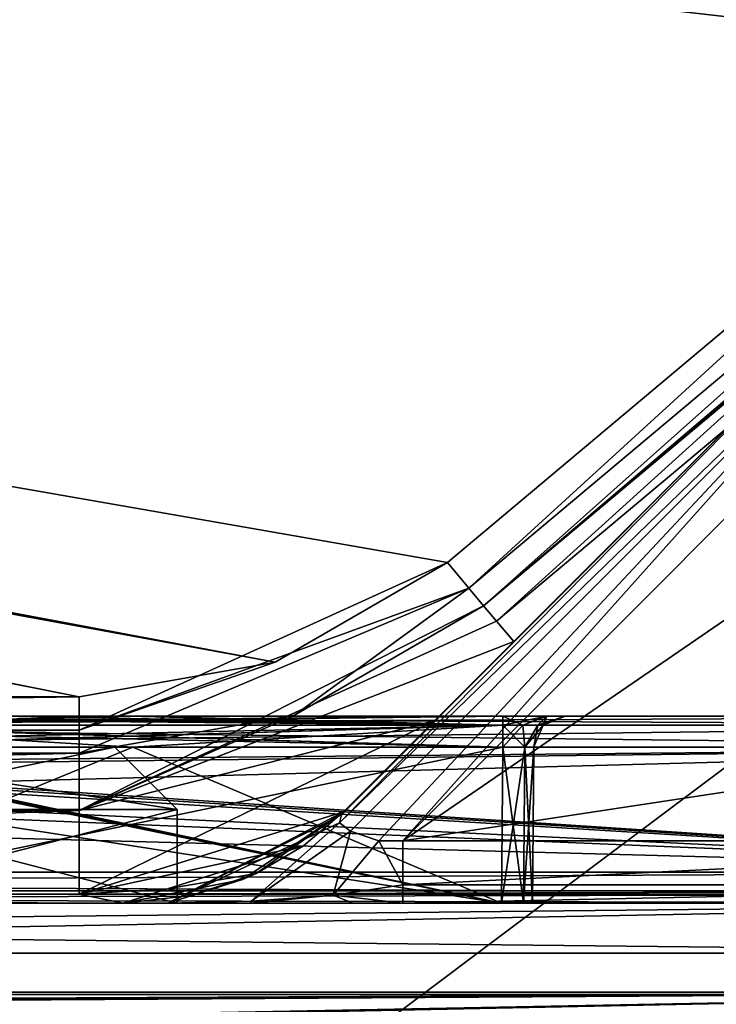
# Model space of a CAD drawing. Header units: metres. Extents: x -205 to 205, y -82 to 82.
# Tile 404 of 426: x 148 to 159, y 41 to 57. Entities that reach past the tile are written whole.
import ezdxf

# ---------------------------------------------------------------- set-up
doc = ezdxf.new("R2010")
doc.units = ezdxf.units.M
doc.layers.add('solid_PRT0003', color=7, linetype='CONTINUOUS')

msp = doc.modelspace()

# ---------------------------------------------------------------- linework, layer by layer
at = {"layer": 'solid_PRT0003'}
for points in [[(0, -75), (0, 75), (200, 75)], [(200, -75), (0, -75), (200, 75)], [(164.837662, 56.110996, 1.5), (179.536652, 59.144897, 1.5), (0, 75, 1.5)], [(155.12355, 47.959885, 1.5), (164.837662, 56.110996, 1.5), (0, 75, 1.5)], [(152.359421, 46.364033, 1.5), (155.12355, 47.959885, 1.5), (0, 75, 1.5)], [(82.463356, 59.144901, 1.5), (152.359421, 46.364033, 1.5), (0, 75, 1.5)], [(82.463356, 59.144901, 1.5), (149.216187, 45.809784, 1.5), (152.359421, 46.364033, 1.5)], [(82.463356, 59.144901, 1.5), (97.162331, 56.110996, 1.5), (149.216187, 45.809784, 1.5)], [(97.162331, 56.110996, 1.5), (112.783806, 45.809784, 1.5), (149.216187, 45.809784, 1.5)], [(155.467133, 47.550419, 1.654846), (164.837662, 56.110996, 1.5), (155.12355, 47.959885, 1.5)], [(165.181244, 55.70153, 1.654846), (164.837662, 56.110996, 1.5), (155.467133, 47.550419, 1.654846)], [(165.181244, 55.70153, 1.654846), (155.467133, 47.550419, 1.654846), (155.704315, 47.267757, 2.071429)], [(165.181244, 55.70153, 1.654846), (155.704315, 47.267757, 2.071429), (163.383057, 53.80344, 1.94626)], [(162.735825, 53.242641, 1.96722), (163.383057, 53.80344, 1.94626), (155.704315, 47.267757, 2.071429)], [(153.391052, 43.790237, 12.882648), (162.942932, 53.035534, 13.207107), (162.735825, 53.242641, 12.5)], [(153.423187, 43.914734, 12.646502), (153.391052, 43.790237, 12.882648), (162.735825, 53.242641, 12.5)], [(153.457657, 43.964466, 12.5), (153.423187, 43.914734, 12.646502), (162.735825, 53.242641, 12.5)], [(162.735825, 53.242641, 12.5), (154.916046, 45.422852, 3.189029), (153.457657, 43.964466, 3.443189)], [(153.457657, 43.964466, 12.5), (162.735825, 53.242641, 12.5), (153.457657, 43.964466, 3.443189)], [(162.735825, 53.242641, 12.5), (156.186417, 46.693222, 2.993398), (154.916046, 45.422852, 3.189029)], [(162.496353, 53.003162, 2.017271), (162.735825, 53.242641, 1.96722), (155.704315, 47.267757, 2.071429)], [(162.735825, 53.242641, 12.5), (159.642014, 50.148819, 2.583395), (156.186417, 46.693222, 2.993398)], [(153.391052, 43.790237, 12.882648), (153.569626, 43.655769, 13.211638), (162.942932, 53.035534, 13.207107)], [(153.569626, 43.655769, 13.211638), (154.021072, 43.498199, 13.462326), (162.942932, 53.035534, 13.207107)], [(154.021072, 43.498199, 13.462326), (154.40741, 43.5, 13.5), (162.942932, 53.035534, 13.207107)], [(162.942932, 53.035534, 13.207107), (154.40741, 43.5, 13.5), (163.442932, 52.535534, 13.5)], [(162.496353, 53.003162, 2.017271), (155.704315, 47.267757, 2.071429), (162.271317, 52.77813, 2.071429)], [(162.271317, 52.77813, 2.071429), (155.704315, 47.267757, 2.071429), (155.909637, 47.023071, 2.57763)], [(159.642014, 50.148819, 2.583395), (162.271317, 52.77813, 2.071429), (155.909637, 47.023071, 2.57763)], [(162.428467, 49, 13.5), (163.442932, 52.535534, 13.5), (154.40741, 43.5, 13.5)], [(159.642014, 50.148819, 2.583395), (155.909637, 47.023071, 2.57763), (156.186417, 46.693222, 2.993398)], [(164.703552, 45.059544, 13.5), (162.428467, 49, 13.5), (154.40741, 43.5, 13.5)], [(149.216187, 45.275261, 1.654846), (155.12355, 47.959885, 1.5), (152.359421, 46.364033, 1.5)], [(155.467133, 47.550419, 1.654846), (155.12355, 47.959885, 1.5), (149.216187, 45.275261, 1.654846)], [(155.467133, 47.550419, 1.654846), (149.216187, 45.275261, 1.654846), (149.216187, 44.906277, 2.071429)], [(152.668457, 45.515003, 2.071429), (155.467133, 47.550419, 1.654846), (149.216187, 44.906277, 2.071429)], [(152.668457, 45.515003, 2.071429), (155.704315, 47.267757, 2.071429), (155.467133, 47.550419, 1.654846)], [(152.668457, 45.515003, 2.071429), (149.216187, 43.983814, 3.112886), (155.704315, 47.267757, 2.071429)], [(155.909637, 47.023071, 2.57763), (155.704315, 47.267757, 2.071429), (149.216187, 43.983814, 3.112886)], [(155.909637, 47.023071, 2.57763), (149.216187, 43.983814, 3.112886), (156.186417, 46.693222, 2.993398)], [(154.916046, 45.422852, 3.189029), (156.186417, 46.693222, 2.993398), (149.216187, 43.983814, 3.112886)], [(149.216187, 45.275261, 1.654846), (152.359421, 46.364033, 1.5), (149.216187, 45.809784, 1.5)], [(112.783806, 45.275261, 1.654846), (149.216187, 45.809784, 1.5), (112.783806, 45.809784, 1.5)], [(149.216187, 45.275261, 1.654846), (149.216187, 45.809784, 1.5), (112.783806, 45.275261, 1.654846)], [(138.204666, 45.5, 46.5), (147.945984, 45.5, 47.5), (156.011017, 45.5, 47.5)], [(165.26033, 45.5, 47.792873), (138.204666, 45.5, 46.5), (156.011017, 45.5, 47.5)], [(168.489243, 45.5, 47.5), (168.489243, 45.5, 46.5), (138.204666, 45.5, 46.5)], [(168.489243, 45.353554, 46.146446), (138.204666, 45.5, 46.5), (168.489243, 45.5, 46.5)], [(167.228348, 45.5, 47.5), (168.489243, 45.5, 47.5), (138.204666, 45.5, 46.5)], [(165.967453, 45.5, 47.5), (167.228348, 45.5, 47.5), (138.204666, 45.5, 46.5)], [(165.26033, 45.5, 47.792873), (165.967453, 45.5, 47.5), (138.204666, 45.5, 46.5)], [(138.204666, 45.353504, 46.146397), (138.204666, 45.5, 46.5), (168.489243, 45.353554, 46.146446)], [(139.058319, 45.5, 74.025986), (138.204666, 45.5, 74.5), (168.489243, 45.5, 74.5)], [(138.204666, 45.353527, 74.853577), (168.489243, 45.5, 74.5), (138.204666, 45.5, 74.5)], [(168.489243, 45.353554, 74.853554), (168.489243, 45.5, 74.5), (138.204666, 45.353527, 74.853577)], [(139.880951, 45.5, 73.5), (139.058319, 45.5, 74.025986), (168.489243, 45.5, 74.5)], [(139.880951, 45.353565, 47.853542), (156.011017, 45.5, 47.5), (147.945984, 45.5, 47.5)], [(156.011032, 45.35355, 47.853558), (156.011017, 45.5, 47.5), (139.880951, 45.353565, 47.853542)], [(147.945984, 45.5, 73.5), (139.880951, 45.5, 73.5), (168.489243, 45.5, 74.5)], [(156.011032, 45.35355, 73.146446), (139.880951, 45.5, 73.5), (147.945984, 45.5, 73.5)], [(139.880951, 45.353542, 73.146439), (139.880951, 45.5, 73.5), (156.011032, 45.35355, 73.146446)], [(143.982025, 45.5, 65.5), (149.996521, 45.5, 65.5), (143.986237, 45.5, 64.987831)], [(149.996521, 45.5, 55.5), (143.982025, 45.5, 55.5), (144.144562, 45.5, 56.5)], [(156.011032, 45.35355, 55.146446), (143.982025, 45.5, 55.5), (149.996521, 45.5, 55.5)], [(156.011032, 45.35355, 55.146446), (143.982025, 45.353542, 55.146435), (143.982025, 45.5, 55.5)], [(143.982025, 45.353554, 65.853554), (156.011017, 45.5, 65.5), (149.996521, 45.5, 65.5)], [(156.011032, 45.35355, 65.853554), (156.011017, 45.5, 65.5), (143.982025, 45.353554, 65.853554)], [(143.982025, 45.353554, 65.853554), (149.996521, 45.5, 65.5), (143.982025, 45.5, 65.5)], [(149.996521, 45.5, 65.5), (144.144562, 45.5, 64.5), (143.986237, 45.5, 64.987831)], [(149.996521, 45.5, 65.5), (150.077789, 45.5, 64.5), (144.144562, 45.5, 64.5)], [(156.011032, 45.35355, 64.146446), (144.144562, 45.5, 64.5), (150.077789, 45.5, 64.5)], [(144.144562, 45.353554, 64.146446), (144.144562, 45.5, 64.5), (156.011032, 45.35355, 64.146446)], [(144.144562, 45.353554, 56.853554), (156.011017, 45.5, 56.5), (150.077789, 45.5, 56.5)], [(144.144562, 45.353554, 56.853554), (156.011032, 45.35355, 56.853558), (156.011017, 45.5, 56.5)], [(149.996521, 45.5, 55.5), (144.144562, 45.5, 56.5), (150.077789, 45.5, 56.5)], [(144.144562, 45.353554, 56.853554), (150.077789, 45.5, 56.5), (144.144562, 45.5, 56.5)], [(156.011017, 45.5, 73.5), (147.945984, 45.5, 73.5), (168.489243, 45.5, 74.5)], [(156.011032, 45.35355, 73.146446), (147.945984, 45.5, 73.5), (156.011017, 45.5, 73.5)], [(152.668457, 45.515003, 2.071429), (149.216187, 44.906277, 2.071429), (149.216187, 43.983814, 3.112886)], [(149.996521, 45.5, 65.5), (156.011017, 45.5, 65.5), (150.077789, 45.5, 64.5)], [(149.996521, 45.5, 55.5), (150.077789, 45.5, 56.5), (156.011017, 45.5, 56.5)], [(156.011017, 45.5, 55.5), (149.996521, 45.5, 55.5), (156.011017, 45.5, 56.5)], [(156.011032, 45.35355, 55.146446), (149.996521, 45.5, 55.5), (156.011017, 45.5, 55.5)], [(156.011017, 45.5, 65.5), (156.011017, 45.5, 64.5), (150.077789, 45.5, 64.5)], [(156.011032, 45.35355, 64.146446), (150.077789, 45.5, 64.5), (156.011017, 45.5, 64.5)], [(156.71814, 45.5, 65.79287), (156.71814, 45.5, 64.20713), (156.011017, 45.5, 64.5)], [(156.011032, 45.35355, 64.146446), (156.011017, 45.5, 64.5), (156.71814, 45.5, 64.20713)], [(156.011017, 45.5, 65.5), (156.71814, 45.5, 65.79287), (156.011017, 45.5, 64.5)], [(156.011017, 45.5, 55.5), (156.011017, 45.5, 56.5), (156.71814, 45.5, 56.792873)], [(156.335052, 45.355091, 56.938828), (156.71814, 45.5, 56.792873), (156.011017, 45.5, 56.5)], [(156.71814, 45.5, 55.207127), (156.011017, 45.5, 55.5), (156.71814, 45.5, 56.792873)], [(156.011032, 45.35355, 56.853558), (156.335052, 45.355091, 56.938828), (156.011017, 45.5, 56.5)], [(156.011032, 45.35355, 55.146446), (156.011017, 45.5, 55.5), (156.71814, 45.5, 55.207127)], [(164.967392, 45.5, 48.499981), (156.011017, 45.5, 47.5), (156.71814, 45.5, 47.792873)], [(156.335052, 45.355091, 47.938828), (156.71814, 45.5, 47.792873), (156.011017, 45.5, 47.5)], [(164.967392, 45.5, 48.499981), (165.26033, 45.5, 47.792873), (156.011017, 45.5, 47.5)], [(156.335052, 45.355091, 47.938828), (156.011017, 45.5, 47.5), (156.011032, 45.35355, 47.853558)], [(156.71814, 45.5, 73.20713), (156.011017, 45.5, 73.5), (168.489243, 45.5, 74.5)], [(156.011032, 45.35355, 73.146446), (156.011017, 45.5, 73.5), (156.71814, 45.5, 73.20713)], [(156.335052, 45.355091, 65.938828), (156.71814, 45.5, 65.79287), (156.011017, 45.5, 65.5)], [(156.335052, 45.355091, 65.938828), (156.011017, 45.5, 65.5), (156.011032, 45.35355, 65.853554)], [(156.011032, 45.35355, 64.146446), (156.71814, 45.5, 64.20713), (156.335052, 45.355091, 64.061172)], [(156.335052, 45.355091, 55.061172), (156.011032, 45.35355, 55.146446), (156.71814, 45.5, 55.207127)], [(156.011032, 45.35355, 73.146446), (156.71814, 45.5, 73.20713), (156.335052, 45.355091, 73.061172)], [(156.335052, 45.355091, 64.061172), (156.71814, 45.5, 64.20713), (156.573227, 45.356216, 63.824566)], [(156.335052, 45.355091, 56.938828), (156.573227, 45.356216, 57.175438), (156.71814, 45.5, 56.792873)], [(156.335052, 45.355091, 55.061172), (156.71814, 45.5, 55.207127), (156.573227, 45.356216, 54.824566)], [(156.573227, 45.356216, 48.175438), (156.71814, 45.5, 47.792873), (156.335052, 45.355091, 47.938828)], [(156.335052, 45.355091, 73.061172), (156.71814, 45.5, 73.20713), (156.573227, 45.356216, 72.824562)], [(156.335052, 45.355091, 65.938828), (156.573227, 45.356216, 66.175438), (156.71814, 45.5, 65.79287)], [(156.573227, 45.356216, 63.824566), (156.71814, 45.5, 64.20713), (157.011078, 45.5, 63.500019)], [(156.573227, 45.356216, 63.824566), (157.011078, 45.5, 63.500019), (156.660614, 45.356625, 63.5)], [(156.573227, 45.356216, 57.175438), (156.660614, 45.356625, 57.5), (156.71814, 45.5, 56.792873)], [(156.573227, 45.356216, 54.824566), (156.71814, 45.5, 55.207127), (157.011078, 45.5, 54.500019)], [(156.573227, 45.356216, 54.824566), (157.011078, 45.5, 54.500019), (156.660614, 45.356625, 54.5)], [(156.660614, 45.356625, 48.5), (156.71814, 45.5, 47.792873), (156.573227, 45.356216, 48.175438)], [(156.573227, 45.356216, 72.824562), (156.71814, 45.5, 73.20713), (157.011078, 45.5, 72.500023)], [(156.573227, 45.356216, 72.824562), (157.011078, 45.5, 72.500023), (156.660614, 45.356625, 72.5)], [(156.573227, 45.356216, 66.175438), (156.660614, 45.356625, 66.5), (156.71814, 45.5, 65.79287)], [(156.660614, 45.356625, 57.5), (157.011078, 45.5, 63.500019), (157.011078, 45.5, 60.500004)], [(156.660614, 45.356625, 57.5), (156.660614, 45.356625, 63.5), (157.011078, 45.5, 63.500019)], [(156.660614, 45.356625, 57.5), (157.011078, 45.5, 60.500004), (157.011078, 45.5, 57.499989)], [(156.660614, 45.356625, 57.5), (157.011078, 45.5, 57.499989), (156.71814, 45.5, 56.792873)], [(156.660614, 45.356625, 48.5), (157.011078, 45.5, 54.500019), (157.011078, 45.5, 51.500004)], [(156.660614, 45.356625, 54.5), (157.011078, 45.5, 54.500019), (156.660614, 45.356625, 48.5)], [(156.660614, 45.356625, 48.5), (157.011078, 45.5, 51.500004), (157.011078, 45.5, 48.499989)], [(156.660614, 45.356625, 48.5), (157.011078, 45.5, 48.499989), (156.71814, 45.5, 47.792873)], [(156.660614, 45.356625, 66.5), (157.011078, 45.5, 72.500023), (157.011078, 45.5, 69.5)], [(156.660614, 45.356625, 72.5), (157.011078, 45.5, 72.500023), (156.660614, 45.356625, 66.5)], [(156.660614, 45.356625, 66.5), (157.011078, 45.5, 69.5), (157.011078, 45.5, 66.499985)], [(156.660614, 45.356625, 66.5), (157.011078, 45.5, 66.499985), (156.71814, 45.5, 65.79287)], [(157.011078, 45.5, 66.499985), (157.011078, 45.5, 63.500019), (156.71814, 45.5, 64.20713)], [(156.71814, 45.5, 65.79287), (157.011078, 45.5, 66.499985), (156.71814, 45.5, 64.20713)], [(156.71814, 45.5, 55.207127), (156.71814, 45.5, 56.792873), (157.011078, 45.5, 57.499989)], [(157.011078, 45.5, 54.500019), (156.71814, 45.5, 55.207127), (157.011078, 45.5, 57.499989)], [(164.967392, 45.5, 66.499985), (156.71814, 45.5, 47.792873), (157.011078, 45.5, 48.499989)], [(164.967392, 45.5, 51.499996), (164.967392, 45.5, 48.499981), (156.71814, 45.5, 47.792873)], [(164.967392, 45.5, 54.500011), (164.967392, 45.5, 51.499996), (156.71814, 45.5, 47.792873)], [(164.967392, 45.5, 57.499981), (164.967392, 45.5, 54.500011), (156.71814, 45.5, 47.792873)], [(164.967392, 45.5, 60.499996), (164.967392, 45.5, 57.499981), (156.71814, 45.5, 47.792873)], [(164.967392, 45.5, 63.500011), (164.967392, 45.5, 60.499996), (156.71814, 45.5, 47.792873)], [(164.967392, 45.5, 66.499985), (164.967392, 45.5, 63.500011), (156.71814, 45.5, 47.792873)], [(157.011078, 45.5, 72.500023), (156.71814, 45.5, 73.20713), (168.489243, 45.5, 74.5)], [(165.26033, 45.5, 73.20713), (157.011078, 45.5, 60.500004), (157.011078, 45.5, 63.500019)], [(157.011078, 45.5, 66.499985), (165.26033, 45.5, 73.20713), (157.011078, 45.5, 63.500019)], [(165.26033, 45.5, 73.20713), (157.011078, 45.5, 57.499989), (157.011078, 45.5, 60.500004)], [(165.26033, 45.5, 73.20713), (157.011078, 45.5, 54.500019), (157.011078, 45.5, 57.499989)], [(164.967392, 45.5, 72.500015), (157.011078, 45.5, 51.500004), (157.011078, 45.5, 54.500019)], [(165.26033, 45.5, 73.20713), (164.967392, 45.5, 72.500015), (157.011078, 45.5, 54.500019)], [(164.967392, 45.5, 72.500015), (157.011078, 45.5, 48.499989), (157.011078, 45.5, 51.500004)], [(164.967392, 45.5, 69.5), (164.967392, 45.5, 66.499985), (157.011078, 45.5, 48.499989)], [(164.967392, 45.5, 72.500015), (164.967392, 45.5, 69.5), (157.011078, 45.5, 48.499989)], [(157.011078, 45.5, 72.500023), (165.967453, 45.5, 73.5), (165.26033, 45.5, 73.20713)], [(157.011078, 45.5, 69.5), (157.011078, 45.5, 72.500023), (165.26033, 45.5, 73.20713)], [(157.011078, 45.5, 66.499985), (157.011078, 45.5, 69.5), (165.26033, 45.5, 73.20713)], [(157.011078, 45.5, 72.500023), (168.489243, 45.5, 74.5), (165.967453, 45.5, 73.5)], [(138.204666, 45.353504, 46.146397), (168.489243, 45.353554, 46.146446), (168.489243, 45, 46)], [(168.489243, 45.353554, 74.853554), (138.204666, 45.353527, 74.853577), (138.204666, 45, 75)], [(168.489243, 45.353554, 74.853554), (138.204666, 45, 75), (168.489243, 45, 75)], [(138.204666, 45.353504, 46.146397), (168.489243, 45, 46), (138.204666, 45, 46)], [(156.011032, 45.35355, 47.853558), (139.880951, 45.353565, 47.853542), (139.880951, 45, 48)], [(156.011032, 45.35355, 47.853558), (139.880951, 45, 48), (156.011032, 45, 48)], [(139.880951, 45.353542, 73.146439), (156.011032, 45.35355, 73.146446), (156.011032, 45, 73)], [(139.880951, 45.353542, 73.146439), (156.011032, 45, 73), (139.880951, 45, 73)], [(156.011032, 45.35355, 65.853554), (143.982025, 45.353554, 65.853554), (143.982025, 45, 66)], [(156.011032, 45, 66), (156.011032, 45.35355, 65.853554), (143.982025, 45, 66)], [(156.011032, 45.35355, 55.146446), (156.011032, 45, 55), (143.982025, 45.353542, 55.146435)], [(143.982025, 45.353542, 55.146435), (156.011032, 45, 55), (143.982025, 45, 55)], [(144.144562, 45.353554, 56.853554), (144.144547, 45, 57), (156.011032, 45.35355, 56.853558)], [(144.144562, 45.353554, 64.146446), (150.077789, 45, 64), (144.144547, 45, 64)], [(156.011032, 45.35355, 56.853558), (144.144547, 45, 57), (150.077789, 45, 57)], [(144.144562, 45.353554, 64.146446), (156.011032, 45, 64), (150.077789, 45, 64)], [(144.144562, 45.353554, 64.146446), (156.011032, 45.35355, 64.146446), (156.011032, 45, 64)], [(154.916046, 45.422852, 3.189029), (149.216187, 43.983814, 3.112886), (149.216187, 42.647507, 3.5)], [(153.457657, 43.964466, 3.443189), (154.916046, 45.422852, 3.189029), (149.216187, 42.647507, 3.5)], [(156.011032, 45.35355, 56.853558), (150.077789, 45, 57), (156.011032, 45, 57)], [(156.3647, 45.003086, 66.146515), (156.335052, 45.355091, 65.938828), (156.011032, 45.35355, 65.853554)], [(156.011032, 45, 73), (156.011032, 45.35355, 73.146446), (156.335052, 45.355091, 73.061172)], [(156.3647, 45.003086, 72.853485), (156.011032, 45, 73), (156.335052, 45.355091, 73.061172)], [(156.335052, 45.355091, 55.061172), (156.011032, 45, 55), (156.011032, 45.35355, 55.146446)], [(156.3647, 45.003086, 54.853485), (156.011032, 45, 55), (156.335052, 45.355091, 55.061172)], [(156.011032, 45.35355, 64.146446), (156.335052, 45.355091, 64.061172), (156.011032, 45, 64)], [(156.3647, 45.003086, 63.853485), (156.011032, 45, 64), (156.335052, 45.355091, 64.061172)], [(156.3647, 45.003086, 48.146515), (156.335052, 45.355091, 47.938828), (156.011032, 45.35355, 47.853558)], [(156.3647, 45.003086, 57.146515), (156.335052, 45.355091, 56.938828), (156.011032, 45.35355, 56.853558)], [(156.3647, 45.003086, 48.146515), (156.011032, 45.35355, 47.853558), (156.011032, 45, 48)], [(156.3647, 45.003086, 66.146515), (156.011032, 45.35355, 65.853554), (156.011032, 45, 66)], [(156.3647, 45.003086, 57.146515), (156.011032, 45.35355, 56.853558), (156.011032, 45, 57)], [(156.3647, 45.003086, 66.146515), (156.573227, 45.356216, 66.175438), (156.335052, 45.355091, 65.938828)], [(156.3647, 45.003086, 72.853485), (156.335052, 45.355091, 73.061172), (156.573227, 45.356216, 72.824562)], [(156.3647, 45.003086, 48.146515), (156.573227, 45.356216, 48.175438), (156.335052, 45.355091, 47.938828)], [(156.3647, 45.003086, 57.146515), (156.573227, 45.356216, 57.175438), (156.335052, 45.355091, 56.938828)], [(156.3647, 45.003086, 54.853485), (156.335052, 45.355091, 55.061172), (156.573227, 45.356216, 54.824566)], [(156.3647, 45.003086, 63.853485), (156.335052, 45.355091, 64.061172), (156.573227, 45.356216, 63.824566)], [(156.3647, 45.003086, 72.853485), (156.660614, 45.356625, 72.5), (156.511093, 45.004364, 72.5)], [(156.3647, 45.003086, 72.853485), (156.573227, 45.356216, 72.824562), (156.660614, 45.356625, 72.5)], [(156.3647, 45.003086, 63.853485), (156.660614, 45.356625, 63.5), (156.511093, 45.004364, 63.5)], [(156.3647, 45.003086, 54.853485), (156.660614, 45.356625, 54.5), (156.511093, 45.004364, 54.5)], [(156.3647, 45.003086, 63.853485), (156.573227, 45.356216, 63.824566), (156.660614, 45.356625, 63.5)], [(156.3647, 45.003086, 54.853485), (156.573227, 45.356216, 54.824566), (156.660614, 45.356625, 54.5)], [(156.3647, 45.003086, 66.146515), (156.511093, 45.004364, 66.5), (156.573227, 45.356216, 66.175438)], [(156.3647, 45.003086, 48.146515), (156.511093, 45.004364, 48.5), (156.573227, 45.356216, 48.175438)], [(156.3647, 45.003086, 57.146515), (156.511093, 45.004364, 57.5), (156.573227, 45.356216, 57.175438)], [(156.511093, 45.004364, 66.5), (156.660614, 45.356625, 66.5), (156.573227, 45.356216, 66.175438)], [(156.660614, 45.356625, 72.5), (156.660614, 45.356625, 66.5), (156.511093, 45.004364, 66.5)], [(156.511093, 45.004364, 72.5), (156.660614, 45.356625, 72.5), (156.511093, 45.004364, 66.5)], [(156.511093, 45.004364, 48.5), (156.660614, 45.356625, 48.5), (156.573227, 45.356216, 48.175438)], [(156.660614, 45.356625, 54.5), (156.660614, 45.356625, 48.5), (156.511093, 45.004364, 48.5)], [(156.660614, 45.356625, 54.5), (156.511093, 45.004364, 48.5), (156.511093, 45.004364, 54.5)], [(156.660614, 45.356625, 63.5), (156.511093, 45.004364, 57.5), (156.511093, 45.004364, 63.5)], [(156.660614, 45.356625, 57.5), (156.511093, 45.004364, 57.5), (156.660614, 45.356625, 63.5)], [(156.573227, 45.356216, 57.175438), (156.511093, 45.004364, 57.5), (156.660614, 45.356625, 57.5)], [(149.216187, 45.275261, 1.654846), (112.783806, 45.275261, 1.654846), (112.783806, 44.906277, 2.071429)], [(149.216187, 45.275261, 1.654846), (112.783806, 44.906277, 2.071429), (149.216187, 44.906277, 2.071429)], [(168.489243, 45, 46), (93.489235, 43, 46), (130.989243, 44.558178, 46)], [(168.489243, 43, 46), (93.489235, 43, 46), (168.489243, 45, 46)], [(93.489235, 45, 75), (168.489243, 43, 75), (130.989227, 44.558178, 75)], [(93.489235, 43, 75), (168.489243, 43, 75), (93.489235, 45, 75)], [(130.989243, 44.558178, 46), (133.665619, 44.668194, 46), (168.489243, 45, 46)], [(139.880951, 45, 73), (155.989212, 42.5, 73), (133.55098, 42.5, 73)], [(133.665619, 44.668194, 46), (138.204666, 45, 46), (168.489243, 45, 46)], [(168.489243, 43, 75), (138.204666, 45, 75), (137.599625, 44.985603, 75)], [(168.489243, 43, 75), (168.489243, 45, 75), (138.204666, 45, 75)], [(139.880951, 45, 73), (156.011032, 45, 73), (155.989212, 42.5, 73)], [(139.880951, 45, 48), (144.727493, 42.5, 48), (155.989212, 42.5, 48)], [(139.880951, 45, 48), (155.989212, 42.5, 48), (156.011032, 45, 48)], [(150.077789, 45, 64), (155.989212, 42.5, 64), (143.982025, 42.5, 64)], [(144.144547, 45, 64), (150.077789, 45, 64), (143.982025, 42.5, 64)], [(143.982025, 45, 66), (143.982025, 42.5, 66), (155.989212, 42.5, 66)], [(156.011032, 45, 66), (143.982025, 45, 66), (155.989212, 42.5, 66)], [(156.011032, 45, 55), (155.989212, 42.5, 55), (143.982025, 42.5, 55)], [(143.982025, 45, 55), (156.011032, 45, 55), (143.982025, 42.5, 55)], [(144.062317, 44.993767, 57), (143.982025, 44.975231, 57), (155.989212, 42.5, 57)], [(144.144547, 45, 57), (144.062317, 44.993767, 57), (155.989212, 42.5, 57)], [(150.077789, 45, 57), (144.144547, 45, 57), (155.989212, 42.5, 57)], [(145.989243, 45, 24.5), (149.78923, 45, 24.5), (144.282791, 45, 11.206351)], [(144.989944, 44, 10.499286), (144.282791, 45, 11.206351), (149.78923, 45, 24.5)], [(145.989243, 45, 24.5), (144.282791, 45, 37.793648), (149.78923, 45, 24.5)], [(150.78923, 44, 24.5), (149.78923, 45, 24.5), (144.282791, 45, 37.793648)], [(150.78923, 44, 24.5), (144.282791, 45, 37.793648), (144.989944, 44, 38.500713)], [(144.989944, 44, 10.499286), (149.78923, 45, 24.5), (150.78923, 44, 24.5)], [(150.077789, 45, 64), (156.011032, 45, 64), (155.989212, 42.5, 64)], [(156.011032, 45, 57), (150.077789, 45, 57), (155.989212, 42.5, 57)], [(164.703552, 45.059544, 13.5), (154.40741, 43.5, 13.5), (168.489243, 43.5, 13.5)], [(156.3647, 45.003086, 63.853485), (156.342789, 42.5, 63.85355), (155.989212, 42.5, 64)], [(156.3647, 45.003086, 63.853485), (155.989212, 42.5, 64), (156.011032, 45, 64)], [(156.3647, 45.003086, 72.853485), (156.342789, 42.5, 72.853554), (155.989212, 42.5, 73)], [(156.3647, 45.003086, 72.853485), (155.989212, 42.5, 73), (156.011032, 45, 73)], [(156.3647, 45.003086, 54.853485), (156.342789, 42.5, 54.85355), (155.989212, 42.5, 55)], [(156.3647, 45.003086, 54.853485), (155.989212, 42.5, 55), (156.011032, 45, 55)], [(156.011032, 45, 57), (155.989212, 42.5, 57), (156.342789, 42.5, 57.14645)], [(156.011032, 45, 66), (155.989212, 42.5, 66), (156.342789, 42.5, 66.146446)], [(156.011032, 45, 48), (155.989212, 42.5, 48), (156.342789, 42.5, 48.14645)], [(156.3647, 45.003086, 57.146515), (156.011032, 45, 57), (156.342789, 42.5, 57.14645)], [(156.3647, 45.003086, 66.146515), (156.011032, 45, 66), (156.342789, 42.5, 66.146446)], [(156.3647, 45.003086, 48.146515), (156.011032, 45, 48), (156.342789, 42.5, 48.14645)], [(156.511093, 45.004364, 63.5), (156.489243, 42.5, 63.5), (156.342789, 42.5, 63.85355)], [(156.3647, 45.003086, 63.853485), (156.511093, 45.004364, 63.5), (156.342789, 42.5, 63.85355)], [(156.511093, 45.004364, 72.5), (156.489243, 42.5, 72.5), (156.342789, 42.5, 72.853554)], [(156.3647, 45.003086, 72.853485), (156.511093, 45.004364, 72.5), (156.342789, 42.5, 72.853554)], [(156.511093, 45.004364, 54.5), (156.489243, 42.5, 54.5), (156.342789, 42.5, 54.85355)], [(156.3647, 45.003086, 54.853485), (156.511093, 45.004364, 54.5), (156.342789, 42.5, 54.85355)], [(156.3647, 45.003086, 57.146515), (156.342789, 42.5, 57.14645), (156.489243, 42.5, 57.5)], [(156.3647, 45.003086, 66.146515), (156.342789, 42.5, 66.146446), (156.489243, 42.5, 66.5)], [(156.3647, 45.003086, 48.146515), (156.342789, 42.5, 48.14645), (156.489243, 42.5, 48.5)], [(156.3647, 45.003086, 57.146515), (156.489243, 42.5, 57.5), (156.511093, 45.004364, 57.5)], [(156.3647, 45.003086, 66.146515), (156.489243, 42.5, 66.5), (156.511093, 45.004364, 66.5)], [(156.3647, 45.003086, 48.146515), (156.489243, 42.5, 48.5), (156.511093, 45.004364, 48.5)], [(156.511093, 45.004364, 57.5), (156.489243, 42.5, 57.5), (156.489243, 42.5, 63.5)], [(156.511093, 45.004364, 57.5), (156.489243, 42.5, 63.5), (156.511093, 45.004364, 63.5)], [(156.511093, 45.004364, 66.5), (156.489243, 42.5, 66.5), (156.489243, 42.5, 72.5)], [(156.511093, 45.004364, 72.5), (156.511093, 45.004364, 66.5), (156.489243, 42.5, 72.5)], [(156.511093, 45.004364, 48.5), (156.489243, 42.5, 48.5), (156.489243, 42.5, 54.5)], [(156.511093, 45.004364, 54.5), (156.511093, 45.004364, 48.5), (156.489243, 42.5, 54.5)], [(149.216187, 44.906277, 2.071429), (112.783806, 44.906277, 2.071429), (112.783806, 43.983814, 3.112886)], [(149.216187, 43.983814, 3.112886), (149.216187, 44.906277, 2.071429), (112.783806, 43.983814, 3.112886)], [(168.489243, 43, 75), (136.926392, 44.940296, 75), (133.665726, 44.668201, 75)], [(168.489243, 43, 75), (137.599625, 44.985603, 75), (136.926392, 44.940296, 75)], [(143.982025, 44.975231, 57), (143.982025, 42.5, 57), (155.989212, 42.5, 57)], [(168.489243, 43, 75), (133.665726, 44.668201, 75), (130.989227, 44.558178, 75)], [(149.216187, 43.983814, 3.112886), (112.783806, 43.983814, 3.112886), (112.783806, 42.647507, 3.5)], [(149.216187, 43.983814, 3.112886), (112.783806, 42.647507, 3.5), (149.216187, 42.647507, 3.5)], [(144.989944, 44, 38.500713), (144.989944, 42.5, 38.500713), (150.78923, 42.5, 24.5)], [(150.78923, 44, 24.5), (150.78923, 42.5, 24.5), (144.989944, 42.5, 10.499289)], [(150.78923, 44, 24.5), (144.989944, 44, 38.500713), (150.78923, 42.5, 24.5)], [(144.989944, 44, 10.499286), (150.78923, 44, 24.5), (144.989944, 42.5, 10.499289)], [(152.813553, 43.42083, 3.489637), (153.457657, 43.964466, 3.443189), (149.216187, 42.647507, 3.5)], [(150.640228, 42.502602, 13.83226), (153.423187, 43.914734, 12.646502), (153.457657, 43.964466, 12.5)], [(151.835144, 42.880436, 12.5), (150.640228, 42.502602, 13.83226), (153.457657, 43.964466, 12.5)], [(150.640228, 42.502602, 13.83226), (153.391052, 43.790237, 12.882648), (153.423187, 43.914734, 12.646502)], [(151.835144, 42.880436, 12.5), (153.457657, 43.964466, 12.5), (152.056671, 42.978527, 3.5)], [(153.457657, 43.964466, 12.5), (152.813553, 43.42083, 3.489637), (152.056671, 42.978527, 3.5)], [(153.457657, 43.964466, 12.5), (153.457657, 43.964466, 3.443189), (152.813553, 43.42083, 3.489637)], [(150.640228, 42.502602, 13.83226), (151.973267, 42.53315, 14.375245), (153.391052, 43.790237, 12.882648)], [(151.973267, 42.53315, 14.375245), (153.569626, 43.655769, 13.211638), (153.391052, 43.790237, 12.882648)], [(151.973267, 42.53315, 14.375245), (153.291306, 42.629337, 14.224727), (153.569626, 43.655769, 13.211638)], [(153.291306, 42.629337, 14.224727), (154.021072, 43.498199, 13.462326), (153.569626, 43.655769, 13.211638)], [(150.633636, 42.729107, 3.5), (152.813553, 43.42083, 3.489637), (149.216187, 42.647507, 3.5)], [(150.633636, 42.729107, 3.5), (152.056671, 42.978527, 3.5), (152.813553, 43.42083, 3.489637)], [(153.291306, 42.629337, 14.224727), (154.40741, 42.792892, 13.792892), (154.021072, 43.498199, 13.462326)], [(154.40741, 42.792892, 13.792892), (154.40741, 43.5, 13.5), (154.021072, 43.498199, 13.462326)], [(154.40741, 42.792892, 13.792892), (168.489243, 43.5, 13.5), (154.40741, 43.5, 13.5)], [(168.489243, 42.792892, 13.792893), (168.489243, 43.5, 13.5), (154.40741, 42.792892, 13.792892)], [(168.489243, 42.646446, 45.853554), (93.489235, 43, 46), (168.489243, 43, 46)], [(168.489243, 42.646446, 45.853554), (93.489235, 42.646446, 45.853554), (93.489235, 43, 46)], [(93.489235, 42.646446, 75.146446), (168.489243, 43, 75), (93.489235, 43, 75)], [(93.489235, 42.646446, 75.146446), (168.489243, 42.646446, 75.146446), (168.489243, 43, 75)], [(151.015915, 42.621105, 3.5), (152.056671, 42.978527, 3.5), (150.633636, 42.729107, 3.5)], [(151.015915, 42.621105, 3.5), (151.835144, 42.880436, 12.5), (152.056671, 42.978527, 3.5)], [(151.835144, 42.880436, 12.5), (149.922119, 42.5, 3.5), (149.922119, 42.5, 12.500001)], [(151.835144, 42.880436, 12.5), (149.922119, 42.5, 12.500001), (150.640228, 42.502602, 13.83226)], [(151.015915, 42.621105, 3.5), (149.922119, 42.5, 3.5), (151.835144, 42.880436, 12.5)], [(153.291306, 42.629337, 14.224727), (154.40741, 42.5, 14.5), (154.40741, 42.792892, 13.792892)], [(168.489243, 42.792892, 13.792893), (154.40741, 42.5, 14.5), (168.489243, 42.5, 14.5)], [(168.489243, 42.792892, 13.792893), (154.40741, 42.792892, 13.792892), (154.40741, 42.5, 14.5)], [(168.489243, 42.700001, 108.5), (93.489235, 42.5, 108.5), (168.489243, 42.5, 108.5)], [(168.489243, 42.700001, 108.5), (93.489235, 42.700001, 108.5), (93.489235, 42.5, 108.5)], [(93.489235, 42.700001, 78.5), (93.489235, 42.700001, 108.5), (168.489243, 42.700001, 108.5)], [(168.489243, 42.700001, 78.5), (93.489235, 42.700001, 78.5), (168.489243, 42.700001, 108.5)], [(168.489243, 42.700001, 78.5), (93.489235, 42.5, 78.5), (93.489235, 42.700001, 78.5)], [(168.489243, 42.700001, 78.5), (168.489243, 42.5, 78.5), (93.489235, 42.5, 78.5)], [(168.489243, 42.646446, 75.146446), (93.489235, 42.5, 75.5), (168.489243, 42.5, 75.5)], [(93.489235, 42.646446, 75.146446), (93.489235, 42.5, 75.5), (168.489243, 42.646446, 75.146446)], [(93.489235, 42.646446, 45.853554), (168.489243, 42.5, 45.5), (93.489235, 42.5, 45.5)], [(168.489243, 42.646446, 45.853554), (168.489243, 42.5, 45.5), (93.489235, 42.646446, 45.853554)], [(149.922119, 42.5, 3.5), (112.783806, 42.647507, 3.5), (112.056351, 42.5, 3.5)], [(149.922119, 42.5, 3.5), (149.216187, 42.647507, 3.5), (112.783806, 42.647507, 3.5)], [(149.922119, 42.5, 3.5), (150.633636, 42.729107, 3.5), (149.216187, 42.647507, 3.5)], [(151.015915, 42.621105, 3.5), (150.633636, 42.729107, 3.5), (149.922119, 42.5, 3.5)], [(153.291306, 42.629337, 14.224727), (151.964676, 42.5, 14.774105), (153.603897, 42.5, 14.705912)], [(151.973267, 42.53315, 14.375245), (151.964676, 42.5, 14.774105), (153.291306, 42.629337, 14.224727)], [(153.291306, 42.629337, 14.224727), (153.603897, 42.5, 14.705912), (154.40741, 42.5, 14.5)], [(168.489243, 42.5, 108.5), (93.489235, 42.5, 108.5), (89.953697, 41.035538, 108.5)], [(168.489243, 42.5, 108.5), (89.953697, 41.035538, 108.5), (172.02478, 41.035542, 108.5)], [(168.489243, 42.5, 78), (168.489243, 42.5, 77), (93.489235, 42.5, 77)], [(93.489235, 41.700001, 76.5), (93.489235, 42.5, 77), (168.489243, 42.5, 77)], [(93.489235, 42.5, 78), (168.489243, 42.5, 78), (93.489235, 42.5, 77)], [(93.489235, 41.700001, 76.5), (168.489243, 42.5, 77), (168.489243, 41.700001, 76.5)], [(168.489243, 41.700001, 78.5), (168.489243, 42.5, 78), (93.489235, 42.5, 78)], [(93.489235, 41.700001, 78.5), (168.489243, 41.700001, 78.5), (93.489235, 42.5, 78)], [(93.489235, 42.5, 75.5), (168.489243, 42.5, 76), (168.489243, 42.5, 75.5)], [(93.489235, 42.5, 75.5), (93.489235, 42.5, 76), (168.489243, 42.5, 76)], [(168.489243, 41.700001, 76.5), (168.489243, 42.5, 76), (93.489235, 42.5, 76)], [(93.489235, 41.700001, 76.5), (168.489243, 41.700001, 76.5), (93.489235, 42.5, 76)], [(130.989243, 42.5, 44.299999), (93.489235, 42.5, 45.5), (168.489243, 42.5, 45.5)], [(93.489235, 41.700001, 106.5), (93.489235, 42.5, 107), (168.489243, 42.5, 107)], [(168.489243, 42.5, 106), (168.489243, 42.5, 107), (93.489235, 42.5, 107)], [(168.489243, 41.700001, 106.5), (93.489235, 41.700001, 106.5), (168.489243, 42.5, 107)], [(168.489243, 42.5, 106), (93.489235, 42.5, 107), (93.489235, 42.5, 106)], [(93.489235, 42.5, 106), (93.489235, 41.700001, 106.5), (168.489243, 41.700001, 106.5)], [(168.489243, 42.5, 106), (93.489235, 42.5, 106), (168.489243, 41.700001, 106.5)], [(168.489243, 42.5, 104), (93.489235, 42.5, 105), (93.489235, 42.5, 104)], [(168.489243, 42.5, 104), (168.489243, 42.5, 105), (93.489235, 42.5, 105)], [(93.489235, 41.700001, 104.5), (93.489235, 42.5, 105), (168.489243, 42.5, 105)], [(168.489243, 42.5, 102), (93.489235, 42.5, 103), (93.489235, 42.5, 102)], [(168.489243, 42.5, 102), (168.489243, 42.5, 103), (93.489235, 42.5, 103)], [(93.489235, 41.700001, 102.5), (93.489235, 42.5, 103), (168.489243, 42.5, 103)], [(168.489243, 41.700001, 104.5), (168.489243, 42.5, 104), (93.489235, 42.5, 104)], [(93.489235, 41.700001, 104.5), (168.489243, 41.700001, 104.5), (93.489235, 42.5, 104)], [(168.489243, 42.5, 100), (93.489235, 42.5, 101), (93.489235, 42.5, 100)], [(168.489243, 42.5, 100), (168.489243, 42.5, 101), (93.489235, 42.5, 101)], [(93.489235, 41.700001, 100.5), (93.489235, 42.5, 101), (168.489243, 42.5, 101)], [(168.489243, 41.700001, 102.5), (168.489243, 42.5, 102), (93.489235, 42.5, 102)], [(93.489235, 41.700001, 102.5), (168.489243, 41.700001, 102.5), (93.489235, 42.5, 102)], [(168.489243, 42.5, 98), (93.489235, 42.5, 99), (93.489235, 42.5, 98)], [(168.489243, 42.5, 98), (168.489243, 42.5, 99), (93.489235, 42.5, 99)], [(93.489235, 41.700001, 98.5), (93.489235, 42.5, 99), (168.489243, 42.5, 99)], [(168.489243, 41.700001, 100.5), (168.489243, 42.5, 100), (93.489235, 42.5, 100)], [(93.489235, 41.700001, 100.5), (168.489243, 41.700001, 100.5), (93.489235, 42.5, 100)], [(168.489243, 42.5, 96), (93.489235, 42.5, 97), (93.489235, 42.5, 96)], [(168.489243, 42.5, 96), (168.489243, 42.5, 97), (93.489235, 42.5, 97)], [(93.489235, 41.700001, 96.5), (93.489235, 42.5, 97), (168.489243, 42.5, 97)], [(168.489243, 41.700001, 98.5), (168.489243, 42.5, 98), (93.489235, 42.5, 98)], [(93.489235, 41.700001, 98.5), (168.489243, 41.700001, 98.5), (93.489235, 42.5, 98)], [(168.489243, 42.5, 94), (93.489235, 42.5, 95), (93.489235, 42.5, 94)], [(168.489243, 42.5, 94), (168.489243, 42.5, 95), (93.489235, 42.5, 95)], [(93.489235, 41.700001, 94.5), (93.489235, 42.5, 95), (168.489243, 42.5, 95)], [(168.489243, 41.700001, 96.5), (168.489243, 42.5, 96), (93.489235, 42.5, 96)], [(93.489235, 41.700001, 96.5), (168.489243, 41.700001, 96.5), (93.489235, 42.5, 96)], [(168.489243, 42.5, 92), (93.489235, 42.5, 93), (93.489235, 42.5, 92)], [(168.489243, 42.5, 92), (168.489243, 42.5, 93), (93.489235, 42.5, 93)], [(93.489235, 41.700001, 92.5), (93.489235, 42.5, 93), (168.489243, 42.5, 93)], [(168.489243, 41.700001, 94.5), (168.489243, 42.5, 94), (93.489235, 42.5, 94)], [(93.489235, 41.700001, 94.5), (168.489243, 41.700001, 94.5), (93.489235, 42.5, 94)], [(168.489243, 42.5, 90), (93.489235, 42.5, 91), (93.489235, 42.5, 90)], [(168.489243, 42.5, 90), (168.489243, 42.5, 91), (93.489235, 42.5, 91)], [(93.489235, 41.700001, 90.5), (93.489235, 42.5, 91), (168.489243, 42.5, 91)], [(168.489243, 41.700001, 92.5), (168.489243, 42.5, 92), (93.489235, 42.5, 92)], [(93.489235, 41.700001, 92.5), (168.489243, 41.700001, 92.5), (93.489235, 42.5, 92)], [(168.489243, 42.5, 88), (93.489235, 42.5, 89), (93.489235, 42.5, 88)], [(168.489243, 42.5, 88), (168.489243, 42.5, 89), (93.489235, 42.5, 89)], [(93.489235, 41.700001, 88.5), (93.489235, 42.5, 89), (168.489243, 42.5, 89)], [(168.489243, 41.700001, 90.5), (168.489243, 42.5, 90), (93.489235, 42.5, 90)], [(93.489235, 41.700001, 90.5), (168.489243, 41.700001, 90.5), (93.489235, 42.5, 90)], [(168.489243, 42.5, 86), (93.489235, 42.5, 87), (93.489235, 42.5, 86)], [(168.489243, 42.5, 86), (168.489243, 42.5, 87), (93.489235, 42.5, 87)], [(93.489235, 41.700001, 86.5), (93.489235, 42.5, 87), (168.489243, 42.5, 87)], [(168.489243, 41.700001, 88.5), (168.489243, 42.5, 88), (93.489235, 42.5, 88)], [(93.489235, 41.700001, 88.5), (168.489243, 41.700001, 88.5), (93.489235, 42.5, 88)], [(168.489243, 42.5, 84), (93.489235, 42.5, 85), (93.489235, 42.5, 84)], [(168.489243, 42.5, 84), (168.489243, 42.5, 85), (93.489235, 42.5, 85)], [(93.489235, 41.700001, 84.5), (93.489235, 42.5, 85), (168.489243, 42.5, 85)], [(168.489243, 41.700001, 86.5), (168.489243, 42.5, 86), (93.489235, 42.5, 86)], [(93.489235, 41.700001, 86.5), (168.489243, 41.700001, 86.5), (93.489235, 42.5, 86)], [(168.489243, 42.5, 82), (93.489235, 42.5, 83), (93.489235, 42.5, 82)], [(168.489243, 42.5, 82), (168.489243, 42.5, 83), (93.489235, 42.5, 83)], [(93.489235, 41.700001, 82.5), (93.489235, 42.5, 83), (168.489243, 42.5, 83)], [(168.489243, 41.700001, 84.5), (168.489243, 42.5, 84), (93.489235, 42.5, 84)], [(93.489235, 41.700001, 84.5), (168.489243, 41.700001, 84.5), (93.489235, 42.5, 84)], [(168.489243, 42.5, 80), (93.489235, 42.5, 81), (93.489235, 42.5, 80)], [(168.489243, 42.5, 80), (168.489243, 42.5, 81), (93.489235, 42.5, 81)], [(93.489235, 41.700001, 80.5), (93.489235, 42.5, 81), (168.489243, 42.5, 81)], [(168.489243, 41.700001, 82.5), (168.489243, 42.5, 82), (93.489235, 42.5, 82)], [(93.489235, 41.700001, 82.5), (168.489243, 41.700001, 82.5), (93.489235, 42.5, 82)], [(93.489235, 41.700001, 78.5), (93.489235, 42.5, 79), (168.489243, 42.5, 79)], [(168.489243, 42.5, 78.5), (168.489243, 42.5, 79), (93.489235, 42.5, 79)], [(168.489243, 42.5, 78.5), (93.489235, 42.5, 79), (93.489235, 42.5, 78.5)], [(168.489243, 41.700001, 80.5), (168.489243, 42.5, 80), (93.489235, 42.5, 80)], [(93.489235, 41.700001, 80.5), (168.489243, 41.700001, 80.5), (93.489235, 42.5, 80)], [(93.489235, 41.700001, 104.5), (168.489243, 42.5, 105), (168.489243, 41.700001, 104.5)], [(93.489235, 41.700001, 102.5), (168.489243, 42.5, 103), (168.489243, 41.700001, 102.5)], [(93.489235, 41.700001, 100.5), (168.489243, 42.5, 101), (168.489243, 41.700001, 100.5)], [(93.489235, 41.700001, 98.5), (168.489243, 42.5, 99), (168.489243, 41.700001, 98.5)], [(93.489235, 41.700001, 96.5), (168.489243, 42.5, 97), (168.489243, 41.700001, 96.5)], [(93.489235, 41.700001, 94.5), (168.489243, 42.5, 95), (168.489243, 41.700001, 94.5)], [(93.489235, 41.700001, 92.5), (168.489243, 42.5, 93), (168.489243, 41.700001, 92.5)], [(93.489235, 41.700001, 90.5), (168.489243, 42.5, 91), (168.489243, 41.700001, 90.5)], [(93.489235, 41.700001, 88.5), (168.489243, 42.5, 89), (168.489243, 41.700001, 88.5)], [(93.489235, 41.700001, 86.5), (168.489243, 42.5, 87), (168.489243, 41.700001, 86.5)], [(93.489235, 41.700001, 84.5), (168.489243, 42.5, 85), (168.489243, 41.700001, 84.5)], [(93.489235, 41.700001, 82.5), (168.489243, 42.5, 83), (168.489243, 41.700001, 82.5)], [(93.489235, 41.700001, 80.5), (168.489243, 42.5, 81), (168.489243, 41.700001, 80.5)], [(93.489235, 41.700001, 78.5), (168.489243, 42.5, 79), (168.489243, 41.700001, 78.5)], [(130.989243, 42.5, 4.7), (149.922119, 42.5, 3.5), (112.056351, 42.5, 3.5)], [(130.989243, 42.5, 4.7), (149.922119, 42.5, 12.500001), (149.922119, 42.5, 3.5)], [(144.989944, 42.5, 10.499289), (149.922119, 42.5, 12.500001), (130.989243, 42.5, 4.7)], [(144.989944, 42.5, 38.500713), (130.989243, 42.5, 44.299999), (168.489243, 42.5, 45.5)], [(133.55098, 42.5, 73), (155.989212, 42.5, 73), (139.357712, 42.5, 70.119308)], [(155.989212, 42.5, 73), (143.167389, 42.5, 65.579964), (139.357712, 42.5, 70.119308)], [(155.989212, 42.5, 73), (143.982025, 42.5, 66), (143.167389, 42.5, 65.579964)], [(143.982025, 42.5, 57), (143.982025, 42.5, 64), (155.989212, 42.5, 64)], [(155.989212, 42.5, 57), (143.982025, 42.5, 57), (155.989212, 42.5, 64)], [(155.989212, 42.5, 73), (155.989212, 42.5, 66), (143.982025, 42.5, 66)], [(144.727493, 42.5, 48), (143.982025, 42.5, 55), (155.989212, 42.5, 55)], [(155.989212, 42.5, 48), (144.727493, 42.5, 48), (155.989212, 42.5, 55)], [(144.989944, 42.5, 10.499289), (150.78923, 42.5, 24.5), (149.922119, 42.5, 12.500001)], [(150.78923, 42.5, 24.5), (144.989944, 42.5, 38.500713), (168.489243, 42.5, 45.5)], [(150.640228, 42.502602, 13.83226), (149.922119, 42.5, 12.500001), (150.450104, 42.5, 13.824964)], [(150.78923, 42.5, 24.5), (150.450104, 42.5, 13.824964), (149.922119, 42.5, 12.500001)], [(150.640228, 42.502602, 13.83226), (150.450104, 42.5, 13.824964), (151.964676, 42.5, 14.774105)], [(150.78923, 42.5, 24.5), (151.964676, 42.5, 14.774105), (150.450104, 42.5, 13.824964)], [(150.640228, 42.502602, 13.83226), (151.964676, 42.5, 14.774105), (151.973267, 42.53315, 14.375245)], [(150.78923, 42.5, 24.5), (168.489243, 42.5, 45.5), (151.964676, 42.5, 14.774105)], [(168.489243, 42.5, 45.5), (153.603897, 42.5, 14.705912), (151.964676, 42.5, 14.774105)], [(168.489243, 42.5, 45.5), (154.40741, 42.5, 14.5), (153.603897, 42.5, 14.705912)], [(168.489243, 42.5, 45.5), (168.489243, 42.5, 14.5), (154.40741, 42.5, 14.5)], [(156.342789, 42.5, 63.85355), (155.989212, 42.5, 57), (155.989212, 42.5, 64)], [(156.342789, 42.5, 63.85355), (156.342789, 42.5, 57.14645), (155.989212, 42.5, 57)], [(156.342789, 42.5, 72.853554), (156.342789, 42.5, 66.146446), (155.989212, 42.5, 66)], [(155.989212, 42.5, 73), (156.342789, 42.5, 72.853554), (155.989212, 42.5, 66)], [(156.342789, 42.5, 54.85355), (155.989212, 42.5, 48), (155.989212, 42.5, 55)], [(156.342789, 42.5, 54.85355), (156.342789, 42.5, 48.14645), (155.989212, 42.5, 48)], [(156.489243, 42.5, 63.5), (156.489243, 42.5, 57.5), (156.342789, 42.5, 57.14645)], [(156.342789, 42.5, 63.85355), (156.489243, 42.5, 63.5), (156.342789, 42.5, 57.14645)], [(156.489243, 42.5, 72.5), (156.489243, 42.5, 66.5), (156.342789, 42.5, 66.146446)], [(156.342789, 42.5, 72.853554), (156.489243, 42.5, 72.5), (156.342789, 42.5, 66.146446)], [(156.489243, 42.5, 54.5), (156.489243, 42.5, 48.5), (156.342789, 42.5, 48.14645)], [(156.342789, 42.5, 54.85355), (156.489243, 42.5, 54.5), (156.342789, 42.5, 48.14645)], [(90.963112, 40.026123, 108.410858), (93.489235, 41.072483, 108.410858), (171.015366, 40.026123, 108.410858)], [(93.489235, 40.722591, 75), (96.875961, 40.722591, 75), (168.489243, 41.072483, 108.410858)], [(93.489235, 41.072483, 108.410858), (93.489235, 40.722591, 75), (168.489243, 41.072483, 108.410858)], [(171.015366, 40.026123, 108.410858), (93.489235, 41.072483, 108.410858), (168.489243, 41.072483, 108.410858)], [(96.875961, 40.722591, 75), (100.246826, 40.722591, 75), (168.489243, 41.072483, 108.410858)], [(100.246826, 40.722591, 75), (110.791389, 40.722591, 75), (168.489243, 41.072483, 108.410858)], [(110.791389, 40.722591, 75), (111.887085, 40.722591, 75), (168.489243, 41.072483, 108.410858)], [(111.887085, 40.722591, 75), (150.091385, 40.722591, 75), (168.489243, 41.072483, 108.410858)], [(150.091385, 40.722591, 75), (151.187088, 40.722591, 75), (168.489243, 41.072483, 108.410858)], [(151.187088, 40.722591, 75), (161.731552, 40.722591, 75), (168.489243, 41.072483, 108.410858)], [(172.02478, 41.035542, 108.5), (89.953697, 41.035538, 108.5), (88.489235, 37.5, 108.5)], [(172.02478, 41.035542, 108.5), (88.489235, 37.5, 108.5), (173.489243, 37.5, 108.5)]]:
    msp.add_3dface(points, dxfattribs=at)

doc.saveas('drawing.dxf')
